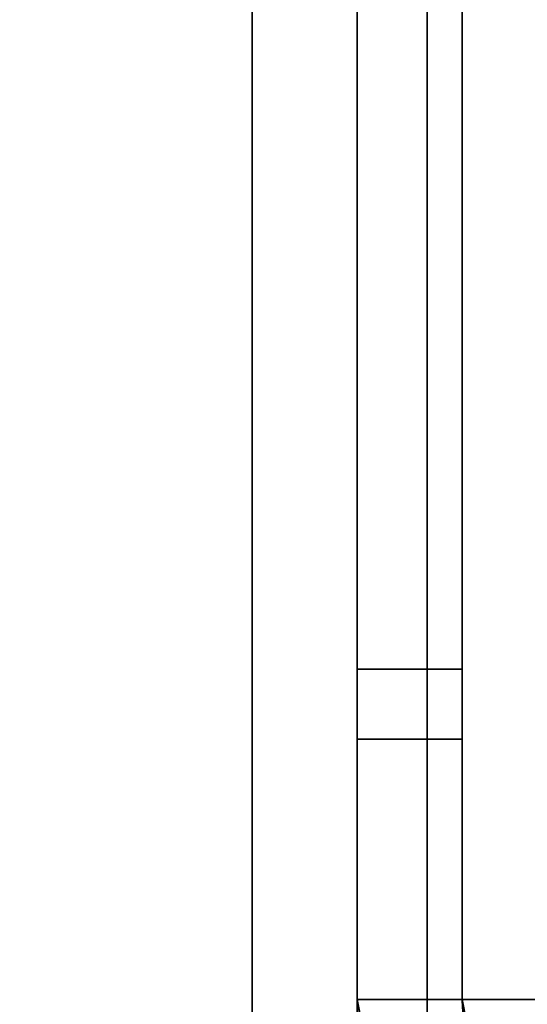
# Model space of a CAD drawing. Header units: millimetres. Extents: x -603 to 3703, y -115 to 249.
# Tile 579 of 656: x 1020.18 to 1027.43, y 18.01 to 32.08. Entities that reach past the tile are written whole.
import ezdxf

# ---------------------------------------------------------------- set-up
doc = ezdxf.new("R2010")
doc.units = ezdxf.units.MM
doc.layers.add('152', color=7, linetype='Continuous', true_color=0xffffff)

# ---------------------------------------------------------------- blocks, each defined once
blk = doc.blocks.new('UG_SURFACE_002')
at = {"layer": '152', "color": 252, "linetype": 'Continuous', "lineweight": 35}
for points in [[(2165, -13.4, 2212.25), (2165, 230.4, 2212.25), (835, 230.4, 2212.25), (835, -13.4, 2212.25)], [(985, -13.4, 2062.25), (985, 230.4, 2062.25), (2015, 230.4, 2062.25), (2015, -13.4, 2062.25)]]:
    blk.add_3dface(points, dxfattribs=at)
blk = doc.blocks.new('UG_SURFACE_116')
at = {"layer": '152', "color": 252, "linetype": 'Continuous', "lineweight": 35}
for points in [[(1025, 69.5, -6.75), (1025, 22.801, 72.95), (1025, 22.801, 75.45), (1025, 51.577, 130.625)], [(1025, 46.869, 1875.114), (1025, 42.7, 1876), (1025, 18.08, 2008.25), (1025, 69.5, 2008.25)], [(1025, 69.5, -6.75), (1025, 22.801, 59.05), (1025, 22.801, 61.55)], [(1025, 22.801, 61.55), (1025, 22.801, 72.95), (1025, 69.5, -6.75)], [(1025, 69.5, -6.75), (1025, 18.08, -6.75), (1025, 18.08, 59.05), (1025, 22.801, 59.05)], [(1026.5, 18.08, 2008.25), (1026.5, 69.5, 2008.25), (1025, 69.5, 2008.25), (1025, 18.08, 2008.25)], [(1025, 18.08, -6.75), (1025, 69.5, -6.75), (1026.5, 69.5, -6.75), (1026.5, 18.08, -6.75)], [(1026.5, 69.5, 2008.25), (1026.5, 22.801, 1938.45), (1026.5, 22.801, 1935.95), (1026.5, 52.448, 1868.917)], [(1026.5, 44.831, 125.724), (1026.5, 42.7, 125.5), (1026.5, 18.08, -6.75), (1026.5, 69.5, -6.75)], [(1026.5, 69.5, 2008.25), (1026.5, 18.08, 2008.25), (1026.5, 18.08, 1938.45), (1026.5, 22.801, 1938.45)], [(1026.5, 52.448, 1868.917), (1026.5, 22.801, 1935.95), (1026.5, 22.801, 1924.55)], [(1026.5, 22.801, 1924.55), (1026.5, 22.801, 1922.05), (1026.5, 52.448, 1868.917)], [(1026.5, 50.317, 1872.609), (1026.5, 52.448, 1868.917), (1026.5, 22.801, 1922.05)], [(1025, 48.725, 127.458), (1025, 51.577, 130.625), (1025, 22.801, 75.45)], [(1026.5, 22.801, 1922.05), (1026.5, 46.869, 1875.114), (1026.5, 50.317, 1872.609)], [(1025, 44.831, 125.724), (1025, 48.725, 127.458), (1025, 22.801, 75.45)], [(1026.5, 42.7, 1876), (1026.5, 46.869, 1875.114), (1026.5, 22.801, 1922.05)], [(1025, 22.801, 75.45), (1025, 40.569, 125.724), (1025, 44.831, 125.724)], [(1025, 42.7, 1876), (1025, 22.801, 1922.05), (1025, 22.801, 1924.55)], [(1025, 18.08, 1922.05), (1025, 22.801, 1922.05), (1025, 42.7, 1876), (1025, 38.531, 1875.114)], [(1025, 42.7, 1876), (1025, 22.801, 1935.95), (1025, 22.801, 1938.45)], [(1025, 22.801, 1924.55), (1025, 22.801, 1935.95), (1025, 42.7, 1876)], [(1025, 32.506, 1864.679), (1025, 42.7, 1299.333), (1025, 22.801, 1625.45), (1025, 22.801, 1627.95)], [(1025, 42.7, 1299.333), (1025, 22.801, 1611.55), (1025, 22.801, 1614.05)], [(1025, 42.7, 1299.333), (1025, 38.531, 1298.447), (1025, 22.801, 1314.95), (1025, 22.801, 1317.45)], [(1025, 22.801, 1938.45), (1025, 18.08, 2008.25), (1025, 42.7, 1876)], [(1025, 22.801, 1614.05), (1025, 22.801, 1625.45), (1025, 42.7, 1299.333)], [(1025, 22.801, 1317.45), (1025, 22.801, 1611.55), (1025, 42.7, 1299.333)], [(1025, 18.08, 990.55), (1025, 22.801, 990.55), (1025, 42.7, 722.667), (1025, 38.531, 721.78)], [(1025, 32.506, 1288.012), (1025, 42.7, 722.667), (1025, 22.801, 1004.45), (1025, 22.801, 1006.95)], [(1025, 42.7, 722.667), (1025, 22.801, 990.55), (1025, 22.801, 993.05)], [(1025, 18.08, 369.55), (1025, 22.801, 369.55), (1025, 42.7, 146), (1025, 38.531, 145.114)], [(1025, 22.801, 993.05), (1025, 22.801, 1004.45), (1025, 42.7, 722.667)], [(1025, 32.506, 711.345), (1025, 42.7, 146), (1025, 22.801, 693.95), (1025, 22.801, 696.45)], [(1025, 42.7, 146), (1025, 22.801, 680.05), (1025, 22.801, 682.55)], [(1025, 42.7, 146), (1025, 22.801, 383.45), (1025, 22.801, 385.95)], [(1025, 22.801, 682.55), (1025, 22.801, 693.95), (1025, 42.7, 146)], [(1025, 22.801, 385.95), (1025, 22.801, 680.05), (1025, 42.7, 146)], [(1025, 42.7, 146), (1025, 22.801, 369.55), (1025, 22.801, 372.05)], [(1025, 22.801, 372.05), (1025, 22.801, 383.45), (1025, 42.7, 146)], [(1026.5, 42.7, 1855.5), (1026.5, 40.569, 1855.724), (1026.5, 22.801, 1627.95), (1026.5, 22.801, 1625.45)], [(1026.5, 22.801, 1625.45), (1026.5, 32.506, 1288.012), (1026.5, 42.7, 1855.5)], [(1026.5, 22.801, 75.45), (1026.5, 42.7, 125.5), (1026.5, 40.569, 125.724)], [(1026.5, 42.7, 1278.833), (1026.5, 18.08, 1124.09), (1026.5, 18.08, 1064.27)], [(1026.5, 22.801, 693.95), (1026.5, 32.506, 134.679), (1026.5, 42.7, 702.167), (1026.5, 40.569, 702.391)], [(1026.5, 42.7, 1278.833), (1026.5, 40.569, 1279.057), (1026.5, 18.08, 1183.91), (1026.5, 18.08, 1124.09)], [(1026.5, 18.08, 1064.27), (1026.5, 18.08, 1006.95), (1026.5, 22.801, 1006.95), (1026.5, 42.7, 1278.833)], [(1026.5, 22.801, 75.45), (1026.5, 22.801, 72.95), (1026.5, 42.7, 125.5)], [(1026.5, 22.801, 1922.05), (1026.5, 38.531, 1875.114), (1026.5, 42.7, 1876)], [(1026.5, 22.801, 1006.95), (1026.5, 22.801, 1004.45), (1026.5, 32.506, 711.345), (1026.5, 42.7, 1278.833)], [(1026.5, 42.7, 125.5), (1026.5, 22.801, 61.55), (1026.5, 22.801, 59.05)], [(1026.5, 22.801, 59.05), (1026.5, 18.08, -6.75), (1026.5, 42.7, 125.5)], [(1026.5, 22.801, 61.55), (1026.5, 42.7, 125.5), (1026.5, 22.801, 72.95)], [(1025, 22.801, 75.45), (1025, 18.08, 75.45), (1025, 36.675, 127.458), (1025, 40.569, 125.724)], [(1026.5, 40.569, 1855.724), (1026.5, 36.675, 1857.458), (1026.5, 22.801, 1627.95)], [(1026.5, 40.569, 125.724), (1026.5, 36.675, 127.458), (1026.5, 18.08, 75.45), (1026.5, 22.801, 75.45)], [(1026.5, 40.569, 702.391), (1026.5, 36.675, 704.124), (1026.5, 22.801, 693.95)], [(1026.5, 40.569, 1279.057), (1026.5, 36.675, 1280.791), (1026.5, 18.08, 1243.73), (1026.5, 18.08, 1183.91)], [(1025, 18.08, 1922.05), (1025, 38.531, 1875.114), (1025, 35.083, 1872.609)], [(1025, 22.801, 1303.55), (1025, 22.801, 1314.95), (1025, 38.531, 1298.447), (1025, 35.083, 1295.942)], [(1025, 18.08, 369.55), (1025, 38.531, 145.114), (1025, 35.083, 142.609)], [(1025, 38.531, 721.78), (1025, 35.083, 719.275), (1025, 18.08, 990.55)], [(1026.5, 35.083, 1872.609), (1026.5, 38.531, 1875.114), (1026.5, 22.801, 1922.05)], [(1025, 33.823, 130.625), (1025, 36.675, 127.458), (1025, 18.08, 75.45)], [(1026.5, 18.08, 122.8), (1026.5, 18.08, 75.45), (1026.5, 36.675, 127.458), (1026.5, 33.823, 130.625)], [(1026.5, 36.675, 1857.458), (1026.5, 33.823, 1860.625), (1026.5, 22.801, 1627.95)], [(1026.5, 18.08, 1243.73), (1026.5, 36.675, 1280.791), (1026.5, 33.823, 1283.958)], [(1026.5, 36.675, 704.124), (1026.5, 33.823, 707.292), (1026.5, 22.801, 696.45), (1026.5, 22.801, 693.95)], [(1025, 35.083, 1872.609), (1025, 32.952, 1868.917), (1025, 18.08, 1922.05)], [(1025, 18.08, 990.55), (1025, 35.083, 719.275), (1025, 32.952, 715.584)], [(1025, 35.083, 1295.942), (1025, 32.952, 1292.251), (1025, 22.801, 1301.05), (1025, 22.801, 1303.55)], [(1025, 35.083, 142.609), (1025, 32.952, 138.917), (1025, 18.08, 369.55)], [(1026.5, 22.801, 1922.05), (1026.5, 32.952, 1868.917), (1026.5, 35.083, 1872.609)], [(1025, 18.08, 75.45), (1025, 32.506, 134.679), (1025, 33.823, 130.625)], [(1026.5, 18.08, 122.8), (1026.5, 33.823, 130.625), (1026.5, 32.506, 134.679)], [(1026.5, 18.08, 696.45), (1026.5, 22.801, 696.45), (1026.5, 33.823, 707.292), (1026.5, 32.506, 711.345)], [(1026.5, 33.823, 1860.625), (1026.5, 32.506, 1864.679), (1026.5, 22.801, 1627.95)], [(1026.5, 33.823, 1283.958), (1026.5, 22.801, 1301.05), (1026.5, 18.08, 1301.05), (1026.5, 18.08, 1243.73)], [(1026.5, 33.823, 1283.958), (1026.5, 22.801, 1314.95), (1026.5, 22.801, 1303.55)], [(1026.5, 22.801, 1317.45), (1026.5, 22.801, 1314.95), (1026.5, 33.823, 1283.958), (1026.5, 32.506, 1288.012)], [(1026.5, 22.801, 1303.55), (1026.5, 22.801, 1301.05), (1026.5, 33.823, 1283.958)], [(1025, 18.08, 1922.05), (1025, 32.952, 1868.917), (1025, 32.506, 1864.679)], [(1025, 18.08, 1301.05), (1025, 22.801, 1301.05), (1025, 32.952, 1292.251), (1025, 32.506, 1288.012)], [(1025, 22.801, 696.45), (1025, 32.952, 715.584), (1025, 32.506, 711.345)], [(1025, 18.08, 75.45), (1025, 18.08, 369.55), (1025, 32.952, 138.917), (1025, 32.506, 134.679)], [(1025, 32.952, 715.584), (1025, 22.801, 696.45), (1025, 18.08, 696.45), (1025, 18.08, 990.55)], [(1026.5, 32.506, 1864.679), (1026.5, 32.952, 1868.917), (1026.5, 22.801, 1922.05)], [(1025, 32.506, 1864.679), (1025, 22.801, 1627.95), (1025, 18.08, 1627.95), (1025, 18.08, 1922.05)], [(1025, 32.506, 1288.012), (1025, 22.801, 1006.95), (1025, 18.08, 1006.95), (1025, 18.08, 1301.05)], [(1026.5, 32.506, 134.679), (1026.5, 22.801, 383.45), (1026.5, 22.801, 372.05)], [(1026.5, 22.801, 372.05), (1026.5, 22.801, 369.55), (1026.5, 32.506, 134.679)], [(1026.5, 22.801, 369.55), (1026.5, 18.08, 172.65), (1026.5, 32.506, 134.679)], [(1026.5, 18.08, 172.65), (1026.5, 18.08, 122.8), (1026.5, 32.506, 134.679)], [(1026.5, 32.506, 711.345), (1026.5, 22.801, 1004.45), (1026.5, 22.801, 993.05)], [(1026.5, 22.801, 993.05), (1026.5, 22.801, 990.55), (1026.5, 32.506, 711.345)], [(1026.5, 22.801, 990.55), (1026.5, 18.08, 696.45), (1026.5, 32.506, 711.345)], [(1026.5, 32.506, 134.679), (1026.5, 22.801, 682.55), (1026.5, 22.801, 680.05)], [(1026.5, 32.506, 134.679), (1026.5, 22.801, 693.95), (1026.5, 22.801, 682.55)], [(1026.5, 22.801, 680.05), (1026.5, 22.801, 385.95), (1026.5, 32.506, 134.679)], [(1026.5, 22.801, 385.95), (1026.5, 22.801, 383.45), (1026.5, 32.506, 134.679)], [(1026.5, 22.801, 1922.05), (1026.5, 22.801, 1627.95), (1026.5, 32.506, 1864.679)], [(1026.5, 32.506, 1288.012), (1026.5, 22.801, 1614.05), (1026.5, 22.801, 1611.55)], [(1026.5, 32.506, 1288.012), (1026.5, 22.801, 1625.45), (1026.5, 22.801, 1614.05)], [(1026.5, 22.801, 1611.55), (1026.5, 22.801, 1317.45), (1026.5, 32.506, 1288.012)], [(1025, 22.801, 75.45), (1025, 22.801, 72.95), (1026.5, 22.801, 72.95), (1026.5, 22.801, 75.45)], [(1025, 22.801, 72.95), (1025, 21.801, 72.95), (1026.5, 21.801, 72.95), (1026.5, 22.801, 72.95)], [(1025, 21.801, 61.55), (1025, 22.801, 61.55), (1026.5, 22.801, 61.55), (1026.5, 21.801, 61.55)], [(1025, 22.801, 61.55), (1025, 22.801, 59.05), (1026.5, 22.801, 59.05), (1026.5, 22.801, 61.55)], [(1025, 22.801, 1938.45), (1025, 22.801, 1935.95), (1026.5, 22.801, 1935.95), (1026.5, 22.801, 1938.45)], [(1025, 22.801, 1935.95), (1025, 21.801, 1935.95), (1026.5, 21.801, 1935.95), (1026.5, 22.801, 1935.95)], [(1025, 21.801, 1924.55), (1025, 22.801, 1924.55), (1026.5, 22.801, 1924.55), (1026.5, 21.801, 1924.55)], [(1025, 22.801, 1924.55), (1025, 22.801, 1922.05), (1026.5, 22.801, 1922.05), (1026.5, 22.801, 1924.55)], [(1025, 22.801, 1627.95), (1025, 22.801, 1625.45), (1026.5, 22.801, 1625.45), (1026.5, 22.801, 1627.95)], [(1025, 22.801, 1625.45), (1025, 21.801, 1625.45), (1026.5, 21.801, 1625.45), (1026.5, 22.801, 1625.45)], [(1025, 21.801, 1614.05), (1025, 22.801, 1614.05), (1026.5, 22.801, 1614.05), (1026.5, 21.801, 1614.05)], [(1025, 22.801, 1614.05), (1025, 22.801, 1611.55), (1026.5, 22.801, 1611.55), (1026.5, 22.801, 1614.05)], [(1025, 22.801, 1317.45), (1025, 22.801, 1314.95), (1026.5, 22.801, 1314.95), (1026.5, 22.801, 1317.45)], [(1025, 22.801, 1314.95), (1025, 21.801, 1314.95), (1026.5, 21.801, 1314.95), (1026.5, 22.801, 1314.95)], [(1025, 21.801, 1303.55), (1025, 22.801, 1303.55), (1026.5, 22.801, 1303.55), (1026.5, 21.801, 1303.55)], [(1025, 22.801, 1303.55), (1025, 22.801, 1301.05), (1026.5, 22.801, 1301.05), (1026.5, 22.801, 1303.55)], [(1025, 22.801, 1006.95), (1025, 22.801, 1004.45), (1026.5, 22.801, 1004.45), (1026.5, 22.801, 1006.95)], [(1025, 22.801, 1004.45), (1025, 21.801, 1004.45), (1026.5, 21.801, 1004.45), (1026.5, 22.801, 1004.45)], [(1025, 21.801, 993.05), (1025, 22.801, 993.05), (1026.5, 22.801, 993.05), (1026.5, 21.801, 993.05)], [(1025, 22.801, 993.05), (1025, 22.801, 990.55), (1026.5, 22.801, 990.55), (1026.5, 22.801, 993.05)], [(1025, 22.801, 696.45), (1025, 22.801, 693.95), (1026.5, 22.801, 693.95), (1026.5, 22.801, 696.45)], [(1025, 22.801, 693.95), (1025, 21.801, 693.95), (1026.5, 21.801, 693.95), (1026.5, 22.801, 693.95)], [(1025, 21.801, 682.55), (1025, 22.801, 682.55), (1026.5, 22.801, 682.55), (1026.5, 21.801, 682.55)], [(1025, 22.801, 682.55), (1025, 22.801, 680.05), (1026.5, 22.801, 680.05), (1026.5, 22.801, 682.55)], [(1025, 22.801, 385.95), (1025, 22.801, 383.45), (1026.5, 22.801, 383.45), (1026.5, 22.801, 385.95)], [(1025, 22.801, 383.45), (1025, 21.801, 383.45), (1026.5, 21.801, 383.45), (1026.5, 22.801, 383.45)], [(1025, 21.801, 372.05), (1025, 22.801, 372.05), (1026.5, 22.801, 372.05), (1026.5, 21.801, 372.05)], [(1025, 22.801, 372.05), (1025, 22.801, 369.55), (1026.5, 22.801, 369.55), (1026.5, 22.801, 372.05)], [(1025, 18.08, 75.45), (1025, 22.801, 75.45), (1026.5, 22.801, 75.45), (1026.5, 18.08, 75.45)], [(1026.5, 18.08, 369.55), (1026.5, 22.801, 369.55), (1025, 22.801, 369.55), (1025, 18.08, 369.55)], [(1025, 18.08, 385.95), (1025, 22.801, 385.95), (1026.5, 22.801, 385.95), (1026.5, 18.08, 385.95)], [(1026.5, 18.08, 680.05), (1026.5, 22.801, 680.05), (1025, 22.801, 680.05), (1025, 18.08, 680.05)], [(1025, 18.08, 696.45), (1025, 22.801, 696.45), (1026.5, 22.801, 696.45), (1026.5, 18.08, 696.45)], [(1026.5, 18.08, 990.55), (1026.5, 22.801, 990.55), (1025, 22.801, 990.55), (1025, 18.08, 990.55)], [(1025, 18.08, 1006.95), (1025, 22.801, 1006.95), (1026.5, 22.801, 1006.95), (1026.5, 18.08, 1006.95)], [(1026.5, 18.08, 1301.05), (1026.5, 22.801, 1301.05), (1025, 22.801, 1301.05), (1025, 18.08, 1301.05)], [(1025, 18.08, 1317.45), (1025, 22.801, 1317.45), (1026.5, 22.801, 1317.45), (1026.5, 18.08, 1317.45)], [(1026.5, 18.08, 1611.55), (1026.5, 22.801, 1611.55), (1025, 22.801, 1611.55), (1025, 18.08, 1611.55)], [(1025, 18.08, 1627.95), (1025, 22.801, 1627.95), (1026.5, 22.801, 1627.95), (1026.5, 18.08, 1627.95)], [(1026.5, 18.08, 1922.05), (1026.5, 22.801, 1922.05), (1025, 22.801, 1922.05), (1025, 18.08, 1922.05)], [(1025, 22.801, 1924.55), (1025, 21.801, 1924.55), (1025, 21.801, 1935.95), (1025, 22.801, 1935.95)], [(1025, 22.801, 1317.45), (1025, 18.08, 1317.45), (1025, 18.08, 1611.55), (1025, 22.801, 1611.55)], [(1025, 22.801, 1614.05), (1025, 21.801, 1614.05), (1025, 21.801, 1625.45), (1025, 22.801, 1625.45)], [(1025, 22.801, 1303.55), (1025, 21.801, 1303.55), (1025, 21.801, 1314.95), (1025, 22.801, 1314.95)], [(1025, 22.801, 993.05), (1025, 21.801, 993.05), (1025, 21.801, 1004.45), (1025, 22.801, 1004.45)], [(1025, 22.801, 385.95), (1025, 18.08, 385.95), (1025, 18.08, 680.05), (1025, 22.801, 680.05)], [(1025, 22.801, 682.55), (1025, 21.801, 682.55), (1025, 21.801, 693.95), (1025, 22.801, 693.95)], [(1025, 22.801, 372.05), (1025, 21.801, 372.05), (1025, 21.801, 383.45), (1025, 22.801, 383.45)], [(1025, 22.801, 61.55), (1025, 21.801, 61.55), (1025, 21.801, 72.95), (1025, 22.801, 72.95)], [(1025, 22.801, 1938.45), (1025, 18.08, 1938.45), (1025, 18.08, 2008.25)], [(1025, 18.08, 1938.45), (1025, 22.801, 1938.45), (1026.5, 22.801, 1938.45), (1026.5, 18.08, 1938.45)], [(1026.5, 18.08, 59.05), (1026.5, 22.801, 59.05), (1025, 22.801, 59.05), (1025, 18.08, 59.05)], [(1026.5, 22.801, 369.55), (1026.5, 18.08, 222.5), (1026.5, 18.08, 172.65)], [(1026.5, 22.801, 369.55), (1026.5, 18.08, 272.35), (1026.5, 18.08, 222.5)], [(1026.5, 22.801, 990.55), (1026.5, 18.08, 793.65), (1026.5, 18.08, 743.8)], [(1026.5, 22.801, 369.55), (1026.5, 18.08, 322.2), (1026.5, 18.08, 272.35)], [(1026.5, 18.08, 743.8), (1026.5, 18.08, 696.45), (1026.5, 22.801, 990.55)], [(1026.5, 22.801, 385.95), (1026.5, 18.08, 503.09), (1026.5, 18.08, 443.27)], [(1026.5, 22.801, 990.55), (1026.5, 18.08, 843.5), (1026.5, 18.08, 793.65)], [(1026.5, 22.801, 385.95), (1026.5, 22.801, 680.05), (1026.5, 18.08, 562.91), (1026.5, 18.08, 503.09)], [(1026.5, 22.801, 990.55), (1026.5, 18.08, 893.35), (1026.5, 18.08, 843.5)], [(1026.5, 22.801, 680.05), (1026.5, 18.08, 622.73), (1026.5, 18.08, 562.91)], [(1026.5, 22.801, 990.55), (1026.5, 18.08, 943.2), (1026.5, 18.08, 893.35)], [(1026.5, 18.08, 443.27), (1026.5, 18.08, 385.95), (1026.5, 22.801, 385.95)], [(1026.5, 22.801, 1317.45), (1026.5, 18.08, 1434.59), (1026.5, 18.08, 1374.77)], [(1026.5, 22.801, 1627.95), (1026.5, 18.08, 1745.09), (1026.5, 18.08, 1685.27)], [(1026.5, 22.801, 369.55), (1026.5, 18.08, 369.55), (1026.5, 18.08, 322.2)], [(1026.5, 22.801, 680.05), (1026.5, 18.08, 680.05), (1026.5, 18.08, 622.73)], [(1026.5, 22.801, 1317.45), (1026.5, 22.801, 1611.55), (1026.5, 18.08, 1494.41), (1026.5, 18.08, 1434.59)], [(1026.5, 22.801, 1627.95), (1026.5, 22.801, 1922.05), (1026.5, 18.08, 1804.91), (1026.5, 18.08, 1745.09)], [(1026.5, 22.801, 383.45), (1026.5, 21.801, 383.45), (1026.5, 21.801, 372.05), (1026.5, 22.801, 372.05)], [(1026.5, 22.801, 693.95), (1026.5, 21.801, 693.95), (1026.5, 21.801, 682.55), (1026.5, 22.801, 682.55)], [(1026.5, 22.801, 990.55), (1026.5, 18.08, 990.55), (1026.5, 18.08, 943.2)], [(1026.5, 22.801, 1611.55), (1026.5, 18.08, 1554.23), (1026.5, 18.08, 1494.41)], [(1026.5, 22.801, 1922.05), (1026.5, 18.08, 1864.73), (1026.5, 18.08, 1804.91)], [(1026.5, 22.801, 1004.45), (1026.5, 21.801, 1004.45), (1026.5, 21.801, 993.05), (1026.5, 22.801, 993.05)], [(1026.5, 18.08, 1374.77), (1026.5, 18.08, 1317.45), (1026.5, 22.801, 1317.45)], [(1026.5, 22.801, 1922.05), (1026.5, 18.08, 1922.05), (1026.5, 18.08, 1864.73)], [(1026.5, 22.801, 1314.95), (1026.5, 21.801, 1314.95), (1026.5, 21.801, 1303.55), (1026.5, 22.801, 1303.55)], [(1026.5, 22.801, 1611.55), (1026.5, 18.08, 1611.55), (1026.5, 18.08, 1554.23)], [(1026.5, 18.08, 1685.27), (1026.5, 18.08, 1627.95), (1026.5, 22.801, 1627.95)], [(1026.5, 22.801, 1625.45), (1026.5, 21.801, 1625.45), (1026.5, 21.801, 1614.05), (1026.5, 22.801, 1614.05)], [(1026.5, 22.801, 1935.95), (1026.5, 21.801, 1935.95), (1026.5, 21.801, 1924.55), (1026.5, 22.801, 1924.55)], [(1026.5, 22.801, 72.95), (1026.5, 21.801, 72.95), (1026.5, 21.801, 61.55), (1026.5, 22.801, 61.55)], [(1026.5, 22.801, 59.05), (1026.5, 18.08, 59.05), (1026.5, 18.08, -6.75)], [(1025, 21.801, 72.95), (1025, 21.801, 61.55), (1026.5, 21.801, 61.55), (1026.5, 21.801, 72.95)], [(1025, 21.801, 1935.95), (1025, 21.801, 1924.55), (1026.5, 21.801, 1924.55), (1026.5, 21.801, 1935.95)], [(1025, 21.801, 1625.45), (1025, 21.801, 1614.05), (1026.5, 21.801, 1614.05), (1026.5, 21.801, 1625.45)], [(1025, 21.801, 1314.95), (1025, 21.801, 1303.55), (1026.5, 21.801, 1303.55), (1026.5, 21.801, 1314.95)], [(1025, 21.801, 1004.45), (1025, 21.801, 993.05), (1026.5, 21.801, 993.05), (1026.5, 21.801, 1004.45)], [(1025, 21.801, 693.95), (1025, 21.801, 682.55), (1026.5, 21.801, 682.55), (1026.5, 21.801, 693.95)], [(1025, 21.801, 383.45), (1025, 21.801, 372.05), (1026.5, 21.801, 372.05), (1026.5, 21.801, 383.45)], [(1026.5, 18.08, 75.45), (1026.62, 17.475, 75.45), (1025.234, 16.901, 75.45), (1025, 18.08, 75.45)], [(1025, 18.08, 369.55), (1025.234, 16.901, 369.55), (1026.62, 17.475, 369.55), (1026.5, 18.08, 369.55)], [(1026.5, 18.08, 385.95), (1026.62, 17.475, 385.95), (1025.234, 16.901, 385.95), (1025, 18.08, 385.95)], [(1025, 18.08, 680.05), (1025.234, 16.901, 680.05), (1026.62, 17.475, 680.05), (1026.5, 18.08, 680.05)], [(1026.5, 18.08, 696.45), (1026.62, 17.475, 696.45), (1025.234, 16.901, 696.45), (1025, 18.08, 696.45)], [(1025, 18.08, 990.55), (1025.234, 16.901, 990.55), (1026.62, 17.475, 990.55), (1026.5, 18.08, 990.55)], [(1026.5, 18.08, 1006.95), (1026.62, 17.475, 1006.95), (1025.234, 16.901, 1006.95), (1025, 18.08, 1006.95)], [(1025, 18.08, 1301.05), (1025.234, 16.901, 1301.05), (1026.62, 17.475, 1301.05), (1026.5, 18.08, 1301.05)], [(1026.5, 18.08, 1317.45), (1026.62, 17.475, 1317.45), (1025.234, 16.901, 1317.45), (1025, 18.08, 1317.45)], [(1025, 18.08, 1611.55), (1025.234, 16.901, 1611.55), (1026.62, 17.475, 1611.55), (1026.5, 18.08, 1611.55)], [(1026.5, 18.08, 1627.95), (1026.62, 17.475, 1627.95), (1025.234, 16.901, 1627.95), (1025, 18.08, 1627.95)], [(1025, 18.08, 1922.05), (1025.234, 16.901, 1922.05), (1026.62, 17.475, 1922.05), (1026.5, 18.08, 1922.05)], [(1026.5, 18.08, 1938.45), (1026.62, 17.475, 1938.45), (1025.234, 16.901, 1938.45), (1025, 18.08, 1938.45)], [(1025, 18.08, 59.05), (1025.234, 16.901, 59.05), (1026.62, 17.475, 59.05), (1026.5, 18.08, 59.05)], [(1025, 18.08, 59.05), (1025, 18.08, -6.75), (1025.234, 16.901, -6.75), (1025.234, 16.901, 59.05)], [(1025.234, 16.901, 1938.45), (1025.234, 16.901, 2008.25), (1025, 18.08, 2008.25), (1025, 18.08, 1938.45)], [(1025.234, 16.901, 1627.95), (1025.234, 16.901, 1922.05), (1025, 18.08, 1922.05), (1025, 18.08, 1627.95)], [(1025.234, 16.901, 1317.45), (1025.234, 16.901, 1611.55), (1025, 18.08, 1611.55), (1025, 18.08, 1317.45)], [(1025.234, 16.901, 1006.95), (1025.234, 16.901, 1301.05), (1025, 18.08, 1301.05), (1025, 18.08, 1006.95)], [(1025.234, 16.901, 696.45), (1025.234, 16.901, 990.55), (1025, 18.08, 990.55), (1025, 18.08, 696.45)], [(1025.234, 16.901, 385.95), (1025.234, 16.901, 680.05), (1025, 18.08, 680.05), (1025, 18.08, 385.95)], [(1025.234, 16.901, 75.45), (1025.234, 16.901, 369.55), (1025, 18.08, 369.55), (1025, 18.08, 75.45)], [(1025, 18.08, 2008.25), (1025.234, 16.901, 2008.25), (1026.62, 17.475, 2008.25), (1026.5, 18.08, 2008.25)], [(1026.5, 18.08, -6.75), (1026.62, 17.475, -6.75), (1025.234, 16.901, -6.75), (1025, 18.08, -6.75)], [(1026.5, 18.08, 1938.45), (1026.5, 18.08, 2008.25), (1026.62, 17.475, 2008.25), (1026.62, 17.475, 1938.45)], [(1026.62, 17.475, 59.05), (1026.62, 17.475, -6.75), (1026.5, 18.08, -6.75), (1026.5, 18.08, 59.05)], [(1026.62, 17.475, 1922.05), (1026.62, 17.475, 1864.73), (1026.5, 18.08, 1864.73), (1026.5, 18.08, 1922.05)], [(1026.5, 18.08, 1627.95), (1026.5, 18.08, 1685.27), (1026.62, 17.475, 1685.27), (1026.62, 17.475, 1627.95)], [(1026.5, 18.08, 1685.27), (1026.5, 18.08, 1745.09), (1026.62, 17.475, 1745.09), (1026.62, 17.475, 1685.27)], [(1026.5, 18.08, 1745.09), (1026.5, 18.08, 1804.91), (1026.62, 17.475, 1804.91), (1026.62, 17.475, 1745.09)], [(1026.5, 18.08, 1804.91), (1026.5, 18.08, 1864.73), (1026.62, 17.475, 1864.73), (1026.62, 17.475, 1804.91)], [(1026.62, 17.475, 1611.55), (1026.62, 17.475, 1554.23), (1026.5, 18.08, 1554.23), (1026.5, 18.08, 1611.55)], [(1026.5, 18.08, 1317.45), (1026.5, 18.08, 1374.77), (1026.62, 17.475, 1374.77), (1026.62, 17.475, 1317.45)], [(1026.5, 18.08, 1374.77), (1026.5, 18.08, 1434.59), (1026.62, 17.475, 1434.59), (1026.62, 17.475, 1374.77)], [(1026.5, 18.08, 1434.59), (1026.5, 18.08, 1494.41), (1026.62, 17.475, 1494.41), (1026.62, 17.475, 1434.59)], [(1026.5, 18.08, 1494.41), (1026.5, 18.08, 1554.23), (1026.62, 17.475, 1554.23), (1026.62, 17.475, 1494.41)], [(1026.62, 17.475, 1301.05), (1026.62, 17.475, 1243.73), (1026.5, 18.08, 1243.73), (1026.5, 18.08, 1301.05)], [(1026.5, 18.08, 1006.95), (1026.5, 18.08, 1064.27), (1026.62, 17.475, 1064.27), (1026.62, 17.475, 1006.95)], [(1026.5, 18.08, 1064.27), (1026.5, 18.08, 1124.09), (1026.62, 17.475, 1124.09), (1026.62, 17.475, 1064.27)], [(1026.5, 18.08, 1124.09), (1026.5, 18.08, 1183.91), (1026.62, 17.475, 1183.91), (1026.62, 17.475, 1124.09)], [(1026.5, 18.08, 1183.91), (1026.5, 18.08, 1243.73), (1026.62, 17.475, 1243.73), (1026.62, 17.475, 1183.91)], [(1026.62, 17.475, 990.55), (1026.62, 17.475, 943.2), (1026.5, 18.08, 943.2), (1026.5, 18.08, 990.55)], [(1026.5, 18.08, 696.45), (1026.5, 18.08, 743.8), (1026.62, 17.475, 743.8), (1026.62, 17.475, 696.45)], [(1026.5, 18.08, 743.8), (1026.5, 18.08, 793.65), (1026.62, 17.475, 793.65), (1026.62, 17.475, 743.8)], [(1026.5, 18.08, 793.65), (1026.5, 18.08, 843.5), (1026.62, 17.475, 843.5), (1026.62, 17.475, 793.65)], [(1026.5, 18.08, 843.5), (1026.5, 18.08, 893.35), (1026.62, 17.475, 893.35), (1026.62, 17.475, 843.5)], [(1026.5, 18.08, 893.35), (1026.5, 18.08, 943.2), (1026.62, 17.475, 943.2), (1026.62, 17.475, 893.35)], [(1026.62, 17.475, 680.05), (1026.62, 17.475, 622.73), (1026.5, 18.08, 622.73), (1026.5, 18.08, 680.05)], [(1026.5, 18.08, 385.95), (1026.5, 18.08, 443.27), (1026.62, 17.475, 443.27), (1026.62, 17.475, 385.95)], [(1026.5, 18.08, 443.27), (1026.5, 18.08, 503.09), (1026.62, 17.475, 503.09), (1026.62, 17.475, 443.27)], [(1026.5, 18.08, 503.09), (1026.5, 18.08, 562.91), (1026.62, 17.475, 562.91), (1026.62, 17.475, 503.09)], [(1026.5, 18.08, 562.91), (1026.5, 18.08, 622.73), (1026.62, 17.475, 622.73), (1026.62, 17.475, 562.91)], [(1026.62, 17.475, 369.55), (1026.62, 17.475, 322.2), (1026.5, 18.08, 322.2), (1026.5, 18.08, 369.55)], [(1026.5, 18.08, 75.45), (1026.5, 18.08, 122.8), (1026.62, 17.475, 122.8), (1026.62, 17.475, 75.45)], [(1026.5, 18.08, 122.8), (1026.5, 18.08, 172.65), (1026.62, 17.475, 172.65), (1026.62, 17.475, 122.8)], [(1026.5, 18.08, 172.65), (1026.5, 18.08, 222.5), (1026.62, 17.475, 222.5), (1026.62, 17.475, 172.65)], [(1026.5, 18.08, 222.5), (1026.5, 18.08, 272.35), (1026.62, 17.475, 272.35), (1026.62, 17.475, 222.5)], [(1026.5, 18.08, 272.35), (1026.5, 18.08, 322.2), (1026.62, 17.475, 322.2), (1026.62, 17.475, 272.35)]]:
    blk.add_3dface(points, dxfattribs=at)
blk = doc.blocks.new('UG_SURFACE_117')
at = {"layer": '152', "color": 252, "linetype": 'Continuous', "lineweight": 35}
for points in [[(1026, 69.5, 2022.25), (1374.3, 22.801, 2022.25), (1376.8, 22.801, 2022.25)], [(1026, 69.5, 2022.25), (1093.7, 22.801, 2022.25), (1374.3, 22.801, 2022.25)], [(1026, 69.5, 2022.25), (1091.2, 22.801, 2022.25), (1093.7, 22.801, 2022.25)], [(1026, 69.5, 2022.25), (1079.8, 22.801, 2022.25), (1091.2, 22.801, 2022.25)], [(1026, 69.5, 2022.25), (1077.3, 22.801, 2022.25), (1079.8, 22.801, 2022.25)], [(1026, 69.5, 2022.25), (1388.2, 22.801, 2022.25), (1390.7, 22.801, 2022.25)], [(1376.8, 22.801, 2022.25), (1388.2, 22.801, 2022.25), (1026, 69.5, 2022.25)], [(1390.7, 22.801, 2022.25), (1609.3, 22.801, 2022.25), (1026, 69.5, 2022.25)], [(1974, 69.5, 2022.25), (1026, 69.5, 2022.25), (1609.3, 22.801, 2022.25), (1611.8, 22.801, 2022.25)], [(1026, 69.5, 2022.25), (1026, 18.08, 2022.25), (1077.3, 18.08, 2022.25), (1077.3, 22.801, 2022.25)], [(1026, 69.5, 2020.75), (1091.2, 22.801, 2020.75), (1079.8, 22.801, 2020.75)], [(1026, 69.5, 2020.75), (1908.8, 22.801, 2020.75), (1906.3, 22.801, 2020.75)], [(1026, 69.5, 2020.75), (1374.3, 22.801, 2020.75), (1093.7, 22.801, 2020.75)], [(1026, 69.5, 2020.75), (1685.2, 22.801, 2020.75), (1611.8, 22.801, 2020.75)], [(1026, 69.5, 2020.75), (1920.2, 22.801, 2020.75), (1908.8, 22.801, 2020.75)], [(1906.3, 22.801, 2020.75), (1687.7, 22.801, 2020.75), (1026, 69.5, 2020.75)], [(1093.7, 22.801, 2020.75), (1091.2, 22.801, 2020.75), (1026, 69.5, 2020.75)], [(1687.7, 22.801, 2020.75), (1685.2, 22.801, 2020.75), (1026, 69.5, 2020.75)], [(1079.8, 22.801, 2020.75), (1077.3, 22.801, 2020.75), (1026, 69.5, 2020.75)], [(1026, 69.5, 2020.75), (1388.2, 22.801, 2020.75), (1376.8, 22.801, 2020.75)], [(1376.8, 22.801, 2020.75), (1374.3, 22.801, 2020.75), (1026, 69.5, 2020.75)], [(1026, 69.5, 2020.75), (1609.3, 22.801, 2020.75), (1390.7, 22.801, 2020.75)], [(1611.8, 22.801, 2020.75), (1609.3, 22.801, 2020.75), (1026, 69.5, 2020.75)], [(1390.7, 22.801, 2020.75), (1388.2, 22.801, 2020.75), (1026, 69.5, 2020.75)], [(1026, 69.5, 2020.75), (1974, 69.5, 2020.75), (1922.7, 22.801, 2020.75), (1920.2, 22.801, 2020.75)], [(1077.3, 22.801, 2020.75), (1077.3, 18.08, 2020.75), (1026, 18.08, 2020.75), (1026, 69.5, 2020.75)], [(1026, 18.08, 2022.25), (1026, 69.5, 2022.25), (1026, 69.5, 2020.75), (1026, 18.08, 2020.75)], [(1077.3, 18.08, 2022.25), (1026, 18.08, 2022.25), (1026, 16.901, 2022.016), (1077.3, 16.901, 2022.016)], [(1077.3, 17.475, 2020.63), (1026, 17.475, 2020.63), (1026, 18.08, 2020.75), (1077.3, 18.08, 2020.75)], [(1026, 18.08, 2020.75), (1026, 17.475, 2020.63), (1026, 16.901, 2022.016), (1026, 18.08, 2022.25)]]:
    blk.add_3dface(points, dxfattribs=at)
blk = doc.blocks.new('UG_SURFACE_124')
at = {"layer": '152', "color": 41, "linetype": 'Continuous', "lineweight": 35}
for points in [[(1027.5, 71, -5.75), (1025, 203.3, -5.75), (1034.5, 19.5, -5.75)], [(1025, 203.3, -5.75), (1029.5, 203.3, -5.75), (1037, 19.5, -5.75), (1034.5, 19.5, -5.75)]]:
    blk.add_3dface(points, dxfattribs=at)
blk = doc.blocks.new('UG_SURFACE_157')
at = {"layer": '152', "color": 252, "linetype": 'Continuous', "lineweight": 35}
for points in [[(1023.5, 62.52, 2023.75), (1023.5, 62.52, -8.75), (1023.5, -30.32, -8.75), (1023.5, -30.32, 2023.75)], [(1025, -30.32, 2022.25), (1025, 62.52, 2022.25), (1023.5, 62.52, 2023.75), (1023.5, -30.32, 2023.75)], [(1025, 62.52, -8.75), (1025, -30.32, -8.75), (1023.5, -30.32, -8.75), (1023.5, 62.52, -8.75)], [(1025, 62.52, 2022.25), (1025, -30.32, 2022.25), (1025, -30.32, -8.75), (1025, 62.52, -8.75)]]:
    blk.add_3dface(points, dxfattribs=at)
blk = doc.blocks.new('UG_SURFACE_158')
at = {"layer": '152', "color": 252, "linetype": 'Continuous', "lineweight": 35}
for points in [[(1023.5, 62.52, 2023.75), (1023.5, 62.52, -8.75), (1023.5, -30.32, -8.75), (1023.5, -30.32, 2023.75)], [(1025, -30.32, 2022.25), (1025, 62.52, 2022.25), (1023.5, 62.52, 2023.75), (1023.5, -30.32, 2023.75)], [(1025, 62.52, -8.75), (1025, -30.32, -8.75), (1023.5, -30.32, -8.75), (1023.5, 62.52, -8.75)], [(1025, 62.52, 2022.25), (1025, -30.32, 2022.25), (1025, -30.32, -8.75), (1025, 62.52, -8.75)]]:
    blk.add_3dface(points, dxfattribs=at)
blk = doc.blocks.new('UG_SURFACE_163')
at = {"layer": '152', "color": 252, "linetype": 'Continuous', "lineweight": 35}
for points in [[(1023.5, -30.32, 2023.75), (1976.5, -30.32, 2023.75), (1976.5, 62.52, 2023.75), (1023.5, 62.52, 2023.75)], [(1025, 62.52, 2022.25), (1025, -30.32, 2022.25), (1023.5, -30.32, 2023.75), (1023.5, 62.52, 2023.75)], [(1025, -30.32, 2022.25), (1025, 62.52, 2022.25), (1975, 62.52, 2022.25), (1975, -30.32, 2022.25)]]:
    blk.add_3dface(points, dxfattribs=at)

msp = doc.modelspace()

# ---------------------------------------------------------------- linework, layer by layer
at = {"layer": '152', "color": 251, "linetype": 'Continuous', "lineweight": -3, "true_color": 0x636466}
for p, q in [((1025, 69.5, -6.75), (1025, 18.08, -6.75)), ((1025, 69.5, 2008.25), (1025, 18.08, 2008.25)), ((1026, 69.5, 2022.25), (1026, 18.08, 2022.25)), ((1026, 69.5, 2020.75), (1026, 18.08, 2020.75)), ((1026.5, 69.5, -6.75), (1026.5, 18.08, -6.75)), ((1026.5, 69.5, 2008.25), (1026.5, 18.08, 2008.25)), ((1023.5, -30.32, 2023.75), (1023.5, 62.52, 2023.75)), ((1023.5, -30.32, 2023.75), (1023.5, 62.52, 2023.75)), ((1023.5, 62.52, -8.75), (1023.5, -30.32, -8.75)), ((1023.5, -30.32, 2023.75), (1023.5, 62.52, 2023.75)), ((1023.5, 62.52, -8.75), (1023.5, -30.32, -8.75)), ((1025, -30.32, 2022.25), (1025, 62.52, 2022.25)), ((1025, 62.52, -8.75), (1025, -30.32, -8.75)), ((1025, 62.52, -8.75), (1025, -30.32, -8.75)), ((1025, -30.32, 2022.25), (1025, 62.52, 2022.25)), ((1025, -30.32, 2022.25), (1025, 62.52, 2022.25)), ((1025, 22.801, 1922.05), (1025, 22.801, 1924.55)), ((1026.5, 22.801, 1935.95), (1025, 22.801, 1935.95)), ((1026.5, 22.801, 1614.05), (1025, 22.801, 1614.05)), ((1026.5, 22.801, 1938.45), (1025, 22.801, 1938.45)), ((1025, 18.08, 1922.05), (1025, 22.801, 1922.05)), ((1025, 22.801, 1611.55), (1025, 22.801, 1614.05)), ((1025, 22.801, 1314.95), (1025, 22.801, 1317.45)), ((1025, 21.801, 72.95), (1025, 22.801, 72.95)), ((1025, 22.801, 1924.55), (1025, 21.801, 1924.55)), ((1025, 21.801, 693.95), (1025, 22.801, 693.95)), ((1025, 22.801, 372.05), (1025, 21.801, 372.05)), ((1025, 22.801, 383.45), (1025, 22.801, 385.95)), ((1025, 22.801, 59.05), (1025, 22.801, 61.55)), ((1026.5, 22.801, 59.05), (1025, 22.801, 59.05)), ((1025, 22.801, 1004.45), (1025, 22.801, 1006.95)), ((1025, 22.801, 75.45), (1025, 18.08, 75.45)), ((1026.5, 22.801, 61.55), (1025, 22.801, 61.55)), ((1026.5, 22.801, 1004.45), (1025, 22.801, 1004.45)), ((1026.5, 22.801, 682.55), (1025, 22.801, 682.55)), ((1026.5, 22.801, 1922.05), (1025, 22.801, 1922.05)), ((1025, 21.801, 1935.95), (1025, 22.801, 1935.95)), ((1025, 22.801, 993.05), (1025, 21.801, 993.05)), ((1026.5, 22.801, 1611.55), (1025, 22.801, 1611.55)), ((1026.5, 22.801, 1301.05), (1025, 22.801, 1301.05)), ((1026.5, 22.801, 1924.55), (1025, 22.801, 1924.55)), ((1026.5, 22.801, 372.05), (1025, 22.801, 372.05)), ((1025, 22.801, 1627.95), (1025, 18.08, 1627.95)), ((1026.5, 22.801, 990.55), (1025, 22.801, 990.55)), ((1025, 22.801, 1625.45), (1025, 22.801, 1627.95)), ((1025, 22.801, 1317.45), (1025, 18.08, 1317.45)), ((1026.5, 22.801, 680.05), (1025, 22.801, 680.05)), ((1025, 21.801, 1004.45), (1025, 22.801, 1004.45)), ((1025, 22.801, 1006.95), (1025, 18.08, 1006.95)), ((1026.5, 22.801, 993.05), (1025, 22.801, 993.05)), ((1025, 18.08, 1611.55), (1025, 22.801, 1611.55)), ((1025, 22.801, 696.45), (1025, 18.08, 696.45)), ((1026.5, 22.801, 1314.95), (1025, 22.801, 1314.95)), ((1025, 22.801, 1935.95), (1025, 22.801, 1938.45)), ((1025, 18.08, 1301.05), (1025, 22.801, 1301.05)), ((1025, 22.801, 385.95), (1025, 18.08, 385.95)), ((1026.5, 22.801, 1627.95), (1025, 22.801, 1627.95)), ((1025, 18.08, 990.55), (1025, 22.801, 990.55)), ((1025, 22.801, 1303.55), (1025, 21.801, 1303.55)), ((1026.5, 22.801, 1317.45), (1025, 22.801, 1317.45)), ((1025, 18.08, 680.05), (1025, 22.801, 680.05)), ((1026.5, 22.801, 1006.95), (1025, 22.801, 1006.95)), ((1026.5, 22.801, 383.45), (1025, 22.801, 383.45)), ((1026.5, 22.801, 696.45), (1025, 22.801, 696.45)), ((1025, 21.801, 1314.95), (1025, 22.801, 1314.95)), ((1025, 22.801, 1301.05), (1025, 22.801, 1303.55)), ((1026.5, 22.801, 1625.45), (1025, 22.801, 1625.45)), ((1026.5, 22.801, 1303.55), (1025, 22.801, 1303.55)), ((1025, 22.801, 693.95), (1025, 22.801, 696.45)), ((1025, 22.801, 680.05), (1025, 22.801, 682.55)), ((1026.5, 22.801, 369.55), (1025, 22.801, 369.55)), ((1026.5, 22.801, 385.95), (1025, 22.801, 385.95)), ((1025, 22.801, 1614.05), (1025, 21.801, 1614.05)), ((1025, 22.801, 72.95), (1025, 22.801, 75.45)), ((1025, 21.801, 383.45), (1025, 22.801, 383.45)), ((1025, 22.801, 369.55), (1025, 22.801, 372.05)), ((1025, 22.801, 1938.45), (1025, 18.08, 1938.45)), ((1025, 22.801, 990.55), (1025, 22.801, 993.05)), ((1026.5, 22.801, 72.95), (1025, 22.801, 72.95)), ((1026.5, 22.801, 693.95), (1025, 22.801, 693.95)), ((1026.5, 22.801, 75.45), (1025, 22.801, 75.45)), ((1025, 18.08, 59.05), (1025, 22.801, 59.05)), ((1025, 18.08, 369.55), (1025, 22.801, 369.55)), ((1025, 22.801, 61.55), (1025, 21.801, 61.55)), ((1025, 21.801, 1625.45), (1025, 22.801, 1625.45)), ((1025, 22.801, 682.55), (1025, 21.801, 682.55)), ((1026.5, 22.801, 369.55), (1026.5, 22.801, 372.05)), ((1026.5, 22.801, 990.55), (1026.5, 22.801, 993.05)), ((1026.5, 18.08, 1922.05), (1026.5, 22.801, 1922.05)), ((1026.5, 18.08, 1611.55), (1026.5, 22.801, 1611.55)), ((1026.5, 21.801, 1314.95), (1026.5, 22.801, 1314.95)), ((1026.5, 18.08, 1301.05), (1026.5, 22.801, 1301.05)), ((1026.5, 18.08, 990.55), (1026.5, 22.801, 990.55)), ((1026.5, 22.801, 1922.05), (1026.5, 22.801, 1924.55)), ((1026.5, 18.08, 680.05), (1026.5, 22.801, 680.05)), ((1026.5, 22.801, 693.95), (1026.5, 22.801, 696.45)), ((1026.5, 22.801, 1614.05), (1026.5, 21.801, 1614.05)), ((1026.5, 21.801, 383.45), (1026.5, 22.801, 383.45)), ((1026.5, 22.801, 1611.55), (1026.5, 22.801, 1614.05)), ((1026.5, 22.801, 1938.45), (1026.5, 18.08, 1938.45)), ((1026.5, 22.801, 383.45), (1026.5, 22.801, 385.95)), ((1026.5, 22.801, 1004.45), (1026.5, 22.801, 1006.95)), ((1026.5, 22.801, 61.55), (1026.5, 21.801, 61.55)), ((1026.5, 21.801, 1625.45), (1026.5, 22.801, 1625.45)), ((1026.5, 22.801, 682.55), (1026.5, 21.801, 682.55)), ((1026.5, 21.801, 72.95), (1026.5, 22.801, 72.95)), ((1026.5, 22.801, 1924.55), (1026.5, 21.801, 1924.55)), ((1026.5, 21.801, 693.95), (1026.5, 22.801, 693.95)), ((1026.5, 22.801, 372.05), (1026.5, 21.801, 372.05)), ((1026.5, 22.801, 1625.45), (1026.5, 22.801, 1627.95)), ((1026.5, 22.801, 72.95), (1026.5, 22.801, 75.45)), ((1026.5, 22.801, 1314.95), (1026.5, 22.801, 1317.45)), ((1026.5, 22.801, 1935.95), (1026.5, 22.801, 1938.45)), ((1026.5, 21.801, 1935.95), (1026.5, 22.801, 1935.95)), ((1026.5, 22.801, 993.05), (1026.5, 21.801, 993.05)), ((1026.5, 18.08, 369.55), (1026.5, 22.801, 369.55)), ((1026.5, 22.801, 1627.95), (1026.5, 18.08, 1627.95)), ((1026.5, 22.801, 1317.45), (1026.5, 18.08, 1317.45)), ((1026.5, 22.801, 59.05), (1026.5, 22.801, 61.55)), ((1026.5, 22.801, 1006.95), (1026.5, 18.08, 1006.95)), ((1026.5, 22.801, 696.45), (1026.5, 18.08, 696.45)), ((1026.5, 21.801, 1004.45), (1026.5, 22.801, 1004.45)), ((1026.5, 22.801, 385.95), (1026.5, 18.08, 385.95)), ((1026.5, 22.801, 75.45), (1026.5, 18.08, 75.45)), ((1026.5, 18.08, 59.05), (1026.5, 22.801, 59.05)), ((1026.5, 22.801, 680.05), (1026.5, 22.801, 682.55)), ((1026.5, 22.801, 1303.55), (1026.5, 21.801, 1303.55)), ((1026.5, 22.801, 1301.05), (1026.5, 22.801, 1303.55)), ((1026.5, 21.801, 993.05), (1025, 21.801, 993.05)), ((1026.5, 21.801, 383.45), (1025, 21.801, 383.45)), ((1026.5, 21.801, 1625.45), (1025, 21.801, 1625.45)), ((1026.5, 21.801, 72.95), (1025, 21.801, 72.95)), ((1026.5, 21.801, 1303.55), (1025, 21.801, 1303.55)), ((1026.5, 21.801, 693.95), (1025, 21.801, 693.95)), ((1025, 21.801, 682.55), (1025, 21.801, 693.95)), ((1026.5, 21.801, 1935.95), (1025, 21.801, 1935.95)), ((1025, 21.801, 1303.55), (1025, 21.801, 1314.95)), ((1025, 21.801, 372.05), (1025, 21.801, 383.45)), ((1025, 21.801, 993.05), (1025, 21.801, 1004.45)), ((1026.5, 21.801, 1614.05), (1025, 21.801, 1614.05)), ((1026.5, 21.801, 1004.45), (1025, 21.801, 1004.45)), ((1026.5, 21.801, 372.05), (1025, 21.801, 372.05)), ((1026.5, 21.801, 61.55), (1025, 21.801, 61.55)), ((1026.5, 21.801, 682.55), (1025, 21.801, 682.55)), ((1025, 21.801, 61.55), (1025, 21.801, 72.95)), ((1025, 21.801, 1924.55), (1025, 21.801, 1935.95)), ((1026.5, 21.801, 1924.55), (1025, 21.801, 1924.55)), ((1026.5, 21.801, 1314.95), (1025, 21.801, 1314.95)), ((1025, 21.801, 1614.05), (1025, 21.801, 1625.45)), ((1026.5, 21.801, 682.55), (1026.5, 21.801, 693.95)), ((1026.5, 21.801, 372.05), (1026.5, 21.801, 383.45)), ((1026.5, 21.801, 993.05), (1026.5, 21.801, 1004.45)), ((1026.5, 21.801, 1303.55), (1026.5, 21.801, 1314.95)), ((1026.5, 21.801, 1924.55), (1026.5, 21.801, 1935.95)), ((1026.5, 21.801, 1614.05), (1026.5, 21.801, 1625.45)), ((1026.5, 21.801, 61.55), (1026.5, 21.801, 72.95)), ((1025, 18.08, 680.05), (1025, 18.08, 385.95)), ((1025, 18.08, 369.55), (1025, 18.08, 75.45)), ((1025, 18.08, 1611.55), (1025, 18.08, 1317.45)), ((1025, 18.08, 990.55), (1025, 18.08, 696.45)), ((1025, 18.08, 1301.05), (1025, 18.08, 1006.95)), ((1025, 18.08, 1922.05), (1025, 18.08, 1627.95)), ((1025, 18.08, 59.05), (1025, 18.08, -6.75)), ((1025, 18.08, 2008.25), (1025, 18.08, 1938.45)), ((1077.3, 18.08, 2022.25), (1026, 18.08, 2022.25)), ((1077.3, 18.08, 2020.75), (1026, 18.08, 2020.75)), ((1026.5, 18.08, 1922.05), (1026.5, 18.08, 1627.95)), ((1026.5, 18.08, 990.55), (1026.5, 18.08, 696.45)), ((1026.5, 18.08, 680.05), (1026.5, 18.08, 385.95)), ((1026.5, 18.08, 2008.25), (1026.5, 18.08, 1938.45)), ((1026.5, 18.08, 369.55), (1026.5, 18.08, 75.45)), ((1026.5, 18.08, 1301.05), (1026.5, 18.08, 1006.95)), ((1026.5, 18.08, 1611.55), (1026.5, 18.08, 1317.45)), ((1026.5, 18.08, 59.05), (1026.5, 18.08, -6.75))]:
    msp.add_line(p, q, dxfattribs=at)
for centre, radius, end in [((1028.08, 18.08, 1006.95), 3.08, 242.9233), ((1028.08, 18.08, 75.45), 3.08, 242.9233), ((1028.08, 18.08, 1317.45), 3.08, 242.9233), ((1028.08, 18.08, 1627.95), 3.08, 242.9233), ((1028.08, 18.08, 2008.25), 3.08, 270), ((1028.08, 18.08, -6.75), 3.08, 270), ((1028.08, 18.08, 1938.45), 3.08, 242.9233), ((1028.08, 18.08, 385.95), 3.08, 242.9233), ((1028.08, 18.08, 696.45), 3.08, 242.9233), ((1028.08, 18.08, 1317.45), 1.58, 242.9233), ((1028.08, 18.08, 2008.25), 1.58, 270), ((1028.08, 18.08, 75.45), 1.58, 242.9233), ((1028.08, 18.08, 1006.95), 1.58, 242.9233), ((1028.08, 18.08, 1938.45), 1.58, 242.9233), ((1028.08, 18.08, 1627.95), 1.58, 242.9233), ((1028.08, 18.08, 385.95), 1.58, 242.9233), ((1028.08, 18.08, -6.75), 1.58, 270), ((1028.08, 18.08, 696.45), 1.58, 242.9233)]:
    msp.add_arc(centre, radius, 180, end, dxfattribs=at)
at = {"layer": '152', "color": 251, "linetype": 'Continuous', "lineweight": -3, "true_color": 0x636466, "extrusion": (0, 0, -1)}
for centre, radius in [((-1028.08, 18.08, -680.05), 3.08), ((-1028.08, 18.08, -990.55), 3.08), ((-1028.08, 18.08, -1301.05), 3.08), ((-1028.08, 18.08, -369.55), 3.08), ((-1028.08, 18.08, -1611.55), 3.08), ((-1028.08, 18.08, -59.05), 3.08), ((-1028.08, 18.08, -1922.05), 3.08), ((-1028.08, 18.08, -680.05), 1.58), ((-1028.08, 18.08, -369.55), 1.58), ((-1028.08, 18.08, -1301.05), 1.58), ((-1028.08, 18.08, -990.55), 1.58), ((-1028.08, 18.08, -1922.05), 1.58), ((-1028.08, 18.08, -1611.55), 1.58), ((-1028.08, 18.08, -59.05), 1.58)]:
    msp.add_arc(centre, radius, 297.0767, 0, dxfattribs=at)
at = {"layer": '152', "color": 251, "linetype": 'Continuous', "lineweight": -3, "true_color": 0x636466, "extrusion": (-1, 0, 0)}
for radius in [1.58, 3.08]:
    msp.add_arc((-18.08, 2019.17, -1026), radius, 0, 90, dxfattribs=at)

# ---------------------------------------------------------------- block references
at = {"layer": '152', "color": 251, "linetype": 'Continuous', "lineweight": -3, "true_color": 0x636466}
for name in ['UG_SURFACE_002', 'UG_SURFACE_124', 'UG_SURFACE_157', 'UG_SURFACE_158', 'UG_SURFACE_163', 'UG_SURFACE_116', 'UG_SURFACE_117']:
    msp.add_blockref(name, (0, 0), dxfattribs=at)

doc.saveas('drawing.dxf')
